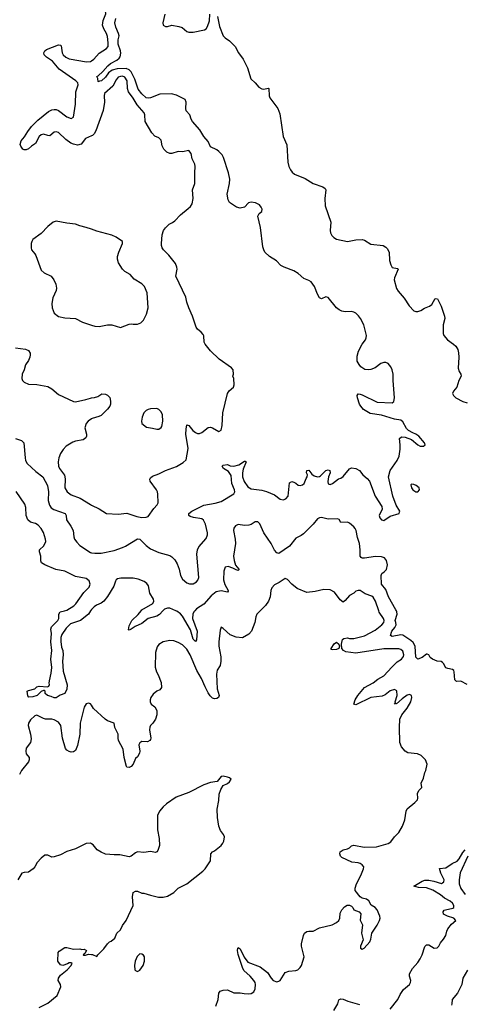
# Model space of a CAD drawing. Header units: inches. Extents: x 2293880 to 2522759, y 823965 to 1006879.
# Tile 285 of 325: x 2479328 to 2483483, y 866327 to 875520. Entities that reach past the tile are written whole.
import ezdxf

# ---------------------------------------------------------------- set-up
doc = ezdxf.new("R2010")
doc.units = ezdxf.units.IN
doc.header["$MEASUREMENT"] = 0
for name, color, linetype in [('C4876', 7, 'Continuous'), ('C4877', 7, 'Continuous'), ('C4886', 7, 'Continuous'), ('C4887', 7, 'Continuous')]:
    doc.layers.add(name, color=color, linetype=linetype)

msp = doc.modelspace()

# ---------------------------------------------------------------- linework, layer by layer
at = {"layer": 'C4876', "color": 5}
for points, elevation in [([(2479991.3, 870000), (2479970, 869969.3), (2479897.3, 869910), (2479801.8, 869878.2), (2479761.6, 869838.4), (2479721.3, 869778.6), (2479713.5, 869750), (2479712.6, 869712.6), (2479720.2, 869660.2), (2479730.2, 869629.9), (2479733.4, 869590), (2479728.9, 869530), (2479736.3, 869436.3), (2479773.4, 869310), (2479770, 869268.7), (2479750, 869229), (2479707.3, 869212.7), (2479670, 869189), (2479650, 869189.2), (2479622, 869202), (2479588, 869210), (2479566, 869230), (2479566, 869250), (2479558, 869258), (2479550, 869258), (2479530, 869248), (2479491.3, 869210), (2479450, 869198.7), (2479415.3, 869195.3), (2479406, 869206), (2479398, 869250), (2479410, 869258), (2479469.1, 869270.9), (2479488.7, 869290), (2479510, 869295.5), (2479588, 869292), (2479602, 869298), (2479608, 869312), (2479604, 869324), (2479606.8, 869346.8), (2479622, 869418), (2479627.8, 869470), (2479620.9, 869550), (2479628.2, 869630), (2479618.6, 869710), (2479624.3, 869790), (2479618.8, 869830), (2479627.1, 869850), (2479685.8, 869910), (2479693.3, 869930), (2479694.2, 869970), (2479707.6, 869990), (2479746.6, 870000)], 40), ([(2480000, 869118.3), (2479990, 869133.2), (2479970, 869139.3), (2479950, 869132.7), (2479930, 869102), (2479894.6, 868950), (2479890.3, 868850), (2479870, 868742), (2479850, 868697.2), (2479830, 868683.7), (2479810, 868680.9), (2479790, 868686.6), (2479770, 868698), (2479756.1, 868716.1), (2479729.8, 868810), (2479711.8, 868930), (2479690, 868961), (2479650, 868982), (2479630, 868987.6), (2479570, 868988.7), (2479550, 868994.2), (2479490, 869024.7), (2479470, 869020.5), (2479430, 868981.6), (2479411.6, 868950), (2479408.9, 868930), (2479429.2, 868850), (2479434.7, 868805.3), (2479428.7, 868770), (2479390, 868718), (2479385.3, 868690), (2479390, 868666), (2479416, 868630), (2479418, 868610), (2479410.8, 868589.2), (2479346, 868510), (2479327.3, 868472.7)], 60), ([(2480000, 867826), (2479990, 867832.3), (2479950, 867826.6), (2479850, 867779.5), (2479770, 867754), (2479710, 867722.9), (2479650, 867702.7), (2479630, 867699), (2479590, 867719.3), (2479562.4, 867717.6), (2479527.7, 867692.3), (2479490.5, 867649.5), (2479470.7, 867610), (2479454.8, 867590), (2479410, 867560.9), (2479370, 867558.4), (2479348.8, 867551.2), (2479310, 867489.3)], 80), ([(2479510, 866296.4), (2479590, 866338.8), (2479679, 866410), (2479713.2, 866490), (2479708.7, 866511.3), (2479689.6, 866550), (2479692.3, 866570), (2479710, 866597.3), (2479771.6, 866648.4), (2479808.7, 866690), (2479818, 866710), (2479810, 866715.3), (2479790, 866713.2), (2479776.8, 866703.2), (2479730.7, 866689.3), (2479710, 866695.3), (2479685.2, 866730), (2479688.7, 866810), (2479696.4, 866823.6), (2479750, 866856), (2479770, 866856), (2479830, 866841), (2479890, 866844.7), (2479910, 866838), (2479930, 866842), (2479954, 866830), (2479938, 866802), (2479922, 866790), (2479924.7, 866784.7), (2479944.7, 866784.7), (2479970, 866794), (2480000, 866792)], 80)]:
    msp.add_lwpolyline(points, dxfattribs=dict(at, elevation=elevation))
at = {"layer": 'C4877', "color": 5}
for points, elevation in [([(2480000, 874434.3), (2479944.7, 874410), (2479903.4, 874356.7), (2479870, 874348.1), (2479830, 874356.7), (2479807, 874367), (2479760.8, 874400.8), (2479690, 874465.8), (2479670, 874473.7), (2479649.6, 874470.4), (2479610, 874435.3), (2479590, 874436.8), (2479550, 874450.6), (2479530, 874445.5), (2479510, 874428.3), (2479475.9, 874364.1), (2479440, 874340), (2479410, 874312.4), (2479390, 874303.1), (2479370, 874303.6), (2479359.3, 874310), (2479338, 874338), (2479334, 874354), (2479343.5, 874390), (2479374, 874426), (2479404, 874476), (2479438.7, 874521.3), (2479497.3, 874582.7), (2479597.1, 874662.9), (2479630, 874677.6), (2479650, 874682.4), (2479670, 874680.5), (2479690, 874670.5), (2479770, 874612), (2479810, 874596.4), (2479830, 874608.2), (2479849.3, 874730), (2479854.3, 874845.7), (2479873.9, 874910), (2479873.3, 874930), (2479853.3, 874950), (2479698.2, 875058.2), (2479633.8, 875133.8), (2479578.9, 875170), (2479558, 875190), (2479553.6, 875210), (2479563.1, 875230), (2479579.2, 875240.8), (2479690, 875285), (2479710, 875281.1), (2479715.1, 875275), (2479724.4, 875210), (2479735.8, 875190), (2479758.2, 875170), (2479790, 875154.2), (2479953.7, 875126.3), (2479990, 875130.2), (2480000, 875136.4)], 60), ([(2480000, 873562.9), (2479950, 873580.7), (2479890, 873594.5), (2479850, 873612), (2479770, 873619.7), (2479670, 873639.8), (2479642, 873630), (2479591.7, 873590), (2479530, 873523.5), (2479452.9, 873467.1), (2479441.6, 873450), (2479435.8, 873430), (2479434.9, 873390), (2479439.5, 873370), (2479470, 873334.4), (2479478.3, 873318.3), (2479530, 873180.5), (2479556.4, 873156.4), (2479624.2, 873124.2), (2479647.7, 873090), (2479664.9, 873050), (2479673.2, 873013.2), (2479670.6, 872990), (2479636.7, 872923.3), (2479628.2, 872870), (2479630.7, 872829.3), (2479650, 872781), (2479690, 872748), (2479750, 872735.5), (2479850, 872730.4), (2479915.6, 872695.6), (2480000, 872667.4)], 80), ([(2479290, 872456.3), (2479382.8, 872442.8), (2479410, 872431.3), (2479424.9, 872404.9), (2479427.7, 872390), (2479423.1, 872370), (2479410, 872338), (2479384.4, 872295.6), (2479370.4, 872250), (2479350.4, 872209.6), (2479348.2, 872170), (2479354.9, 872150), (2479370, 872134.9), (2479410, 872117.4), (2479487.4, 872112.6), (2479590, 872094.4), (2479630, 872071.5), (2479690, 872018.9), (2479830, 871954), (2479850, 871950.4), (2479947.9, 871972.1), (2479990, 871987.3), (2480000, 871988.3)], 60), ([(2480000, 871791.7), (2479969.5, 871770.5), (2479950.3, 871750), (2479938.5, 871710), (2479953.7, 871650), (2479952.4, 871630), (2479945.7, 871614.3), (2479923.1, 871596.9), (2479850, 871585.3), (2479824.3, 871575.7), (2479763.8, 871536.2), (2479734.4, 871505.6), (2479710.3, 871470), (2479695.3, 871430), (2479689, 871390), (2479691.7, 871351.7), (2479699.5, 871330), (2479746.6, 871266.6), (2479753.4, 871233.4), (2479750.2, 871150), (2479772.6, 871110), (2479810, 871082.5), (2479892.9, 871052.9), (2479990, 870992.4), (2480000, 870987.5)], 60), ([(2479290, 871610.4), (2479344, 871590), (2479366.4, 871570), (2479378.9, 871430), (2479384.2, 871404.2), (2479397.2, 871377.2), (2479480.1, 871300.1), (2479545.2, 871250), (2479589.4, 871170), (2479599.2, 871110), (2479594.2, 871030), (2479606, 870986), (2479622.2, 870962.2), (2479646.2, 870946.2), (2479754.4, 870910), (2479761.5, 870890), (2479765.4, 870850), (2479806.3, 870790), (2479827.6, 870750), (2479834.4, 870690), (2479841.5, 870670), (2479861, 870641), (2479890, 870611.2), (2479990, 870545.4), (2480000, 870543.4)], 40), ([(2479746.6, 870000), (2479770, 870006), (2479834.4, 870045.6), (2479853.9, 870066.1), (2479929.3, 870170), (2479977.9, 870222.1), (2479988.3, 870250), (2479979.1, 870279.1), (2479950, 870303.4), (2479850, 870319.9), (2479750, 870371.4), (2479664.9, 870384.9), (2479562.4, 870430), (2479533.5, 870450), (2479527.5, 870467.5), (2479526, 870510), (2479514.3, 870550), (2479513.6, 870570), (2479552.8, 870607.2), (2479571.5, 870648.5), (2479570.7, 870670), (2479551.4, 870731.4), (2479529.9, 870770), (2479501.3, 870801.3), (2479475.1, 870815.1), (2479430, 870827.5), (2479403.9, 870850), (2479388.2, 870890), (2479384.8, 870964.8), (2479375.9, 870995.9), (2479296, 871116)], 40), ([(2480000, 870012.5), (2479991.3, 870000)], 40)]:
    msp.add_lwpolyline(points, dxfattribs=dict(at, elevation=elevation))
at = {"layer": 'C4886', "color": 5}
for points, elevation in [([(2481575.3, 870000), (2481545.3, 869970), (2481535.1, 869944.9), (2481525.7, 869890), (2481494.9, 869810), (2481470, 869781.6), (2481410, 869747.8), (2481350, 869753.5), (2481294.7, 869774.7), (2481230, 869835.3), (2481210, 869848), (2481200.5, 869819.5), (2481188.9, 869710), (2481189.2, 869670), (2481206.7, 869570), (2481209, 869530), (2481200.3, 869490), (2481174.1, 869445.9), (2481166.8, 869410), (2481172.5, 869272.5), (2481193.1, 869210), (2481184.9, 869190), (2481170, 869180.9), (2481150, 869177.4), (2481130, 869185.3), (2481107.7, 869207.7), (2481090, 869234.2), (2481060.8, 869290), (2481027.9, 869370), (2480982.4, 869442.4), (2480921.5, 869590), (2480890, 869643.5), (2480870, 869665.7), (2480850, 869683.5), (2480810, 869704.2), (2480770, 869718.7), (2480730, 869723.5), (2480670, 869712.2), (2480630, 869687), (2480614.4, 869665.6), (2480598.4, 869610), (2480595.3, 869475.3), (2480606.8, 869430), (2480623, 869403), (2480650.4, 869330.4), (2480654.9, 869285.1), (2480637.1, 869262.9), (2480610, 869249.3), (2480577.1, 869222.9), (2480554, 869190), (2480546.8, 869170), (2480546.8, 869150), (2480556, 869130), (2480590, 869104.7), (2480611.3, 869070), (2480611.3, 869030), (2480598, 868990), (2480571.3, 868950), (2480550.7, 868929.3), (2480545.2, 868914.8), (2480540.5, 868890), (2480553.4, 868810), (2480550, 868798), (2480544.7, 868790), (2480521.4, 868778.6), (2480470, 868779), (2480450.8, 868769.2), (2480442.8, 868750), (2480450.3, 868690.3), (2480448.2, 868670), (2480430, 868637.2), (2480410, 868621.2), (2480388.8, 868570), (2480370, 868546.6), (2480350, 868538), (2480330, 868540.9), (2480325.6, 868545.6), (2480305, 868630), (2480294.6, 868710), (2480253, 868790), (2480247.2, 868812.8), (2480247.6, 868850), (2480218, 868910), (2480212.7, 868950), (2480150, 868974.5), (2480128.3, 868988.3), (2480019, 869090), (2480000, 869118.3)], 60), ([(2480666.7, 870000), (2480633.8, 869966.2), (2480610, 869950.7), (2480530, 869927.4), (2480470, 869881.4), (2480406.8, 869853.2), (2480370, 869828.4), (2480350, 869819.3), (2480343.9, 869823.9), (2480350, 869860.7), (2480375.1, 869910), (2480435, 869965), (2480462.1, 870000)], 40), ([(2480964.4, 870000), (2480956.1, 869990), (2480947.3, 869970), (2480943.9, 869930), (2480986.2, 869810), (2480980.4, 869730), (2480970, 869712.7), (2480950, 869734.5), (2480923.3, 869823.3), (2480851, 869951), (2480832.2, 869972.2), (2480796.5, 869996.5), (2480788.4, 870000)], 40), ([(2481162.7, 866310), (2481182.7, 866370), (2481189.5, 866430.5), (2481202, 866450), (2481230, 866458.8), (2481270, 866460.7), (2481330, 866433), (2481390, 866433), (2481426.2, 866426.2), (2481470, 866425.5), (2481491.8, 866428.2), (2481516.6, 866443.4), (2481529.3, 866470), (2481532.6, 866510), (2481527.8, 866530), (2481516.4, 866550), (2481482.2, 866590), (2481423.7, 866643.7), (2481408.9, 866668.9), (2481369.8, 866790.2), (2481364.2, 866830), (2481367.9, 866852.1), (2481370, 866856.3), (2481390, 866845.3), (2481426.1, 866766.1), (2481461.3, 866721.3), (2481576.7, 866676.7), (2481644.5, 866624.5), (2481678.8, 866570), (2481698.4, 866550), (2481730, 866535.8), (2481750, 866541.6), (2481760.9, 866550), (2481810, 866622.8), (2481842.5, 866637.5), (2481910, 866642.8), (2481928, 866650), (2481949, 866670), (2481961.2, 866690), (2481985.2, 866770), (2481961.2, 866870), (2481961.2, 866890), (2481979.3, 866970), (2481989.4, 866990), (2482010, 867004.9), (2482030, 867010.4), (2482070, 867010.6), (2482130, 867042), (2482248, 867070), (2482288.7, 867090), (2482309, 867110), (2482319, 867130), (2482323.1, 867176.9), (2482338, 867210), (2482364.7, 867235.3), (2482389.2, 867250.8), (2482411, 867251), (2482430, 867242), (2482442, 867230), (2482452, 867210), (2482502, 867190), (2482516, 867170), (2482511.2, 867111.1), (2482531.3, 867070), (2482521, 866990), (2482538, 866930), (2482514, 866870), (2482514, 866850), (2482530, 866842), (2482546, 866850), (2482599, 866910), (2482610, 866934), (2482619, 866990), (2482670, 867066.8), (2482691.2, 867108.9), (2482697, 867130), (2482695.1, 867150), (2482669.2, 867210), (2482650, 867229.2), (2482612.5, 867252.5), (2482590, 867294), (2482570, 867309.2), (2482530, 867317.2), (2482510, 867328.7), (2482464, 867390), (2482462.7, 867410), (2482475.1, 867450), (2482516, 867530), (2482540.9, 867590), (2482543.6, 867610), (2482529.6, 867630), (2482510, 867640.3), (2482490, 867647.2), (2482433.2, 867653.2), (2482337.3, 867697.4), (2482326, 867710), (2482318.9, 867730), (2482323.5, 867750), (2482350, 867769.1), (2482390, 867779.7), (2482410, 867789.1), (2482430, 867806.3), (2482450, 867813.2), (2482546.6, 867793.4), (2482662.9, 867797.1), (2482770, 867827.3), (2482797.2, 867842.8), (2482829.7, 867890.3), (2482871.8, 867930), (2482904.5, 867990), (2482927, 868050), (2482939.3, 868130), (2482947.5, 868152.5), (2483021.2, 868210), (2483044.1, 868235.9), (2483049.3, 868250), (2483044.8, 868295.2), (2483058, 868322), (2483085.2, 868350), (2483081.2, 868390), (2483102, 868438), (2483114, 868490), (2483124, 868510), (2483135.3, 868570), (2483119, 868610), (2483079, 868650), (2483044.8, 868664.8), (2482955.1, 868675.1), (2482929.6, 868689.6), (2482896, 868730), (2482882, 868770), (2482877.6, 868910), (2482880.7, 868990), (2482898, 869030), (2482948, 869092), (2482984.5, 869150), (2482993, 869190), (2482989.3, 869210), (2482970, 869219.7), (2482950, 869213.1), (2482901.6, 869178.4), (2482850, 869132.7), (2482843.6, 869136.4), (2482830, 869129), (2482838.6, 869141.4), (2482837, 869150), (2482854.2, 869210), (2482852.2, 869252.2), (2482830, 869264.7), (2482790, 869252.9), (2482743.6, 869216.4), (2482716.2, 869203.8), (2482608.1, 869191.9), (2482470, 869121.2), (2482449.3, 869129.3), (2482462.7, 869170), (2482487.3, 869210), (2482550, 869285.5), (2482630, 869328.5), (2482676.3, 869363.7), (2482730, 869392.8), (2482804.3, 869475.8), (2482856.8, 869523.2), (2482895.6, 869550), (2482913.6, 869573.6), (2482916.4, 869590), (2482910, 869622.7), (2482890, 869639.6), (2482870, 869644.2), (2482730, 869644.9), (2482470, 869606), (2482377.4, 869617.5), (2482353.3, 869630), (2482338, 869650), (2482335.1, 869690), (2482341.2, 869718.8), (2482346.2, 869733.8), (2482357.6, 869742.4), (2482390, 869747.2), (2482410, 869742.2), (2482450, 869742.7), (2482550, 869766.9), (2482650, 869819.1), (2482713.6, 869870), (2482730.6, 869890), (2482732.7, 869910), (2482728.3, 869928.3), (2482688.4, 869988.4), (2482684.3, 870000)], 60), ([(2483510, 869313.6), (2483450, 869342.4), (2483410, 869339.3), (2483394.8, 869354.8), (2483389.3, 869429.3), (2483384, 869444), (2483374, 869454), (2483330, 869461.2), (2483309.6, 869469.6), (2483289.3, 869509.3), (2483279.3, 869519.3), (2483266, 869526), (2483230, 869531.3), (2483186, 869550), (2483164.9, 869564.9), (2483150, 869589.2), (2483136, 869596), (2483130, 869597.2), (2483090, 869566), (2483048.5, 869548.5), (2483029.1, 869569.1), (2483023, 869670), (2483003.7, 869703.7), (2482983.8, 869723.8), (2482910, 869771.8), (2482890, 869775), (2482810, 869759.7), (2482791.8, 869770), (2482805.3, 869810), (2482834.9, 869845.1), (2482844.7, 869870), (2482844.3, 869890), (2482837.3, 869910), (2482854.9, 869970), (2482852.8, 869990), (2482848.4, 870000)], 40), ([(2480000, 866792), (2480010, 866791.3), (2480050, 866774), (2480058, 866790), (2480115.5, 866844.5), (2480148.7, 866890), (2480168.7, 866910), (2480184.7, 866915.3), (2480217.2, 866942.8), (2480235.3, 866990), (2480270, 867022), (2480290, 867062), (2480322, 867110), (2480388.7, 867250), (2480381.2, 867330), (2480390, 867372), (2480410, 867382), (2480430, 867382), (2480470, 867364.7), (2480490, 867364.7), (2480550, 867344.7), (2480627.1, 867327.1), (2480670, 867327.3), (2480710, 867335.5), (2480769.4, 867370), (2480810, 867410.6), (2480890, 867452.2), (2481040.9, 867570), (2481060.9, 867590), (2481110, 867664.7), (2481114, 867730), (2481129, 867750), (2481150, 867760.7), (2481209.7, 867810.3), (2481226.6, 867830), (2481235.1, 867850), (2481240.9, 867890), (2481231.7, 867911.7), (2481205.2, 867950), (2481189.3, 867990.7), (2481176, 868070), (2481174, 868150), (2481189.7, 868230), (2481191.8, 868290), (2481207.3, 868332.7), (2481229.6, 868370.4), (2481270.7, 868389.3), (2481290, 868403.1), (2481305.1, 868430), (2481290, 868441.3), (2481270, 868448), (2481230, 868457), (2481210, 868454.5), (2481173.2, 868406.8), (2481110, 868398), (2481050, 868376), (2480910, 868303.1), (2480790, 868261), (2480701, 868199), (2480667.7, 868170), (2480634.9, 868130), (2480617.1, 868090), (2480615.3, 867955.3), (2480633.2, 867873.2), (2480634, 867810), (2480618.4, 867761.6), (2480610.4, 867749.6), (2480596.1, 867743.9), (2480550, 867752), (2480490, 867743.7), (2480430, 867749), (2480410, 867742), (2480370.9, 867709.1), (2480350, 867702), (2480263.1, 867723.1), (2480210, 867721.2), (2480130, 867729.4), (2480090, 867746.6), (2480053.2, 867770), (2480015.9, 867815.9), (2480000, 867826)], 80), ([(2482790, 866281.5), (2482861.1, 866370), (2482882.5, 866417.5), (2482914.2, 866465.8), (2482970, 866510.4), (2482980.4, 866530), (2482982.6, 866550), (2482971.2, 866590), (2482971.3, 866610), (2482999.6, 866660.4), (2483050, 866717.1), (2483069.7, 866750), (2483089.7, 866790), (2483113.1, 866866.9), (2483130, 866880.5), (2483150, 866881.6), (2483202.8, 866850), (2483230, 866854.3), (2483243.9, 866870), (2483259.6, 866900.4), (2483290, 866934), (2483309.9, 866970), (2483318.4, 867010), (2483327.8, 867030), (2483364.6, 867075.4), (2483402.4, 867110), (2483383.7, 867130), (2483326, 867150), (2483289.7, 867169.7), (2483284.5, 867190), (2483295.6, 867204.4), (2483308.7, 867210), (2483375.6, 867224.4), (2483384.2, 867230), (2483385.3, 867250), (2483373.3, 867270), (2483350, 867288.7), (2483298.4, 867318.4), (2483259.8, 867350), (2483190, 867392.3), (2483130, 867413.1), (2483056, 867415.9), (2483012.7, 867430), (2483090, 867477.6), (2483114.2, 867485.8), (2483150, 867485.6), (2483197.5, 867477.5), (2483270, 867455.6), (2483279.7, 867460.3), (2483290.9, 867469.1), (2483293.8, 867490), (2483263.9, 867550), (2483250, 867596), (2483310, 867599.5), (2483370, 867640.6), (2483415.4, 867664.6), (2483435.6, 867684.4), (2483470, 867744.9), (2483490, 867770.4)], 40), ([(2483516.3, 867710), (2483445.6, 867554.4), (2483434.9, 867490), (2483436, 867450), (2483449, 867409), (2483490, 867352.6)], 40), ([(2483513.4, 866646.6), (2483469.5, 866570), (2483459.2, 866510), (2483419.6, 866430), (2483369, 866370), (2483367.8, 866330), (2483361.9, 866318.1)], 40), ([(2482264, 866270), (2482300.9, 866330), (2482311.9, 866368.1), (2482330, 866377.6), (2482350, 866375.3), (2482395.3, 866355.3), (2482504.3, 866324.3)], 40)]:
    msp.add_lwpolyline(points, dxfattribs=dict(at, elevation=elevation))
for points, elevation in [([(2482250, 869635.3), (2482240.2, 869640.2), (2482239, 869650), (2482267.3, 869692.7), (2482290, 869706.8), (2482312, 869690), (2482316, 869670), (2482310, 869649.4), (2482290, 869640.5)], 60), ([(2480450, 866798), (2480427.5, 866772.5), (2480406, 866730), (2480401, 866690), (2480404.7, 866650), (2480410, 866642), (2480430, 866632), (2480450, 866644.7), (2480481.2, 866690), (2480495.1, 866730), (2480496, 866750), (2480493.2, 866770), (2480484.7, 866784.7), (2480470, 866795.3)], 80)]:
    msp.add_lwpolyline(points, close=True, dxfattribs=dict(at, elevation=elevation))
at = {"layer": 'C4887', "color": 5}
for points, elevation in [([(2480000, 875136.4), (2480021.7, 875150), (2480072.5, 875207.5), (2480140.7, 875250), (2480155.4, 875270), (2480156.6, 875303.4), (2480150, 875361.2), (2480139.2, 875390), (2480113.6, 875433.6), (2480103.8, 875470), (2480108.7, 875511.3), (2480132.9, 875572.9), (2480126.7, 875626.7), (2480128.1, 875690), (2480110, 875716.8), (2480000, 875789.5)], 60), ([(2480683.9, 875570), (2480666.4, 875490), (2480668, 875470), (2480690, 875456.2), (2480710, 875456.8), (2480750, 875469.3), (2480816.6, 875456.6), (2480847.1, 875447.1), (2480890.3, 875410.3), (2480910, 875403.7), (2480950, 875403.8), (2481054.3, 875425.7), (2481070, 875434.7), (2481083.7, 875456.3), (2481100.9, 875510), (2481105.5, 875570)], 40), ([(2481178.1, 875550), (2481196.1, 875456.1), (2481229, 875369), (2481250, 875348.9), (2481290, 875322.6), (2481341.1, 875270), (2481372.8, 875210), (2481416.3, 875150), (2481456.8, 875070), (2481487.9, 874967.9), (2481530.3, 874930), (2481564.2, 874890), (2481590, 874873.8), (2481610, 874870.3), (2481650, 874879.3), (2481655.6, 874875.6), (2481659.4, 874810), (2481666.7, 874790), (2481740.6, 874690), (2481760.6, 874640.6), (2481790.6, 874430), (2481825.6, 874350), (2481833.7, 874190), (2481843.7, 874150), (2481857.6, 874117.6), (2481875, 874095), (2481897.7, 874077.7), (2481995.9, 874035.9), (2482070, 873991), (2482159.7, 873959.7), (2482182.5, 873942.5), (2482188.7, 873930), (2482179.3, 873850), (2482182, 873782), (2482234.4, 873630), (2482229.6, 873550.4), (2482233.3, 873530), (2482246, 873506), (2482265.1, 873485.1), (2482290, 873471.6), (2482390, 873447.4), (2482470, 873465.2), (2482530, 873467.8), (2482550, 873461.1), (2482610, 873424.8), (2482723.8, 873410), (2482750, 873396.3), (2482763.5, 873383.5), (2482781.2, 873350), (2482783.1, 873270), (2482795, 873230), (2482810, 873206.4), (2482857.6, 873197.6), (2482864.4, 873190), (2482831.5, 873110), (2482827.7, 873090), (2482848.9, 873010), (2482863.7, 872983.6), (2482920.8, 872920.8), (2482967.6, 872847.6), (2483010, 872802.3), (2483030, 872794.4), (2483050, 872794.3), (2483075.5, 872804.5), (2483110, 872827.7), (2483156.6, 872843.4), (2483178.9, 872861.1), (2483210, 872916.3), (2483232.8, 872912.8), (2483265.3, 872845.3), (2483298, 872750), (2483299.5, 872730), (2483286.7, 872670), (2483285.6, 872590), (2483291.1, 872570), (2483325, 872530), (2483383.2, 872490), (2483404.4, 872470), (2483421.7, 872441.7), (2483430.2, 872410), (2483432.2, 872370), (2483425.8, 872265.8), (2483433.5, 872233.5), (2483450.4, 872210), (2483454.4, 872190), (2483431.6, 872150), (2483414, 872090), (2483381.3, 872050), (2483371.7, 872030), (2483380.8, 872010), (2483403.6, 871990), (2483470, 871955), (2483510, 871940.8)], 40), ([(2480000, 870543.4), (2480030, 870537.5), (2480090, 870537.4), (2480210, 870563.3), (2480290, 870590.7), (2480317.3, 870602.7), (2480430, 870673.2), (2480450, 870670.2), (2480509.3, 870609.3), (2480550, 870578.9), (2480630, 870544.3), (2480730, 870516.1), (2480750, 870505.5), (2480777.1, 870477.1), (2480799.7, 870439.7), (2480819.6, 870390), (2480829.6, 870330), (2480850, 870296.2), (2480890, 870261), (2480913.9, 870253.9), (2480950, 870253.9), (2480980.2, 870270), (2480992.9, 870287.1), (2481001, 870310), (2480985, 870530), (2480989.8, 870570), (2481002.1, 870597.9), (2481070, 870676.9), (2481082.1, 870710), (2481082.4, 870730), (2481063.9, 870810), (2481046.1, 870846.1), (2481030, 870859.3), (2480951.2, 870871.2), (2480922, 870882), (2480909.4, 870890), (2480909.4, 870910), (2480937.2, 870930), (2481050, 870987.5), (2481154.5, 871005.5), (2481210, 871021.7), (2481328.6, 871091.4), (2481338.3, 871110), (2481337, 871130), (2481310.7, 871190), (2481304.3, 871264.3), (2481279.9, 871299.9), (2481232, 871330), (2481219.3, 871350), (2481230, 871359.1), (2481270, 871366), (2481293.7, 871353.7), (2481330, 871350.2), (2481375.3, 871364.7), (2481430, 871397.1), (2481436.7, 871396.7), (2481446, 871390), (2481417.3, 871322.7), (2481411, 871289), (2481411, 871250), (2481426.3, 871206.3), (2481458.9, 871158.9), (2481490, 871140.5), (2481590, 871125.6), (2481634.4, 871114.4), (2481710, 871081.9), (2481762.3, 871042.3), (2481790, 871036.1), (2481815.4, 871044.6), (2481835.7, 871070), (2481850, 871196.3), (2481870, 871206.7), (2481890, 871203.1), (2481910, 871192.7), (2481930, 871174.4), (2481949.5, 871169.5), (2481970, 871176.9), (2481986.2, 871190), (2482003.8, 871236.2), (2482016, 871250), (2482017.2, 871270), (2482007.3, 871290), (2482010, 871311.3), (2482030, 871314), (2482057.4, 871277.4), (2482081.4, 871261.4), (2482110, 871251.2), (2482130, 871254.4), (2482139.4, 871260.6), (2482190, 871312), (2482210, 871318), (2482226, 871310), (2482228.4, 871290), (2482214.2, 871250), (2482206.9, 871206.9), (2482210, 871185.7), (2482230, 871178.8), (2482252.1, 871187.9), (2482308.7, 871231.3), (2482330, 871240.2), (2482350, 871255.4), (2482410, 871325.2), (2482430, 871334), (2482470, 871330.2), (2482504.9, 871310), (2482534.2, 871270), (2482574.9, 871234.9), (2482596.1, 871210), (2482651.2, 871071.2), (2482713.2, 870973.2), (2482714.4, 870950), (2482688.1, 870890), (2482692.5, 870870), (2482708.6, 870850), (2482730, 870845.1), (2482790, 870884.5), (2482874, 870910), (2482878.2, 870921.8), (2482879.7, 870930), (2482847.7, 870987.7), (2482816.4, 871070), (2482776, 871250), (2482791.2, 871310), (2482857, 871403), (2482874.2, 871445.8), (2482884.2, 871510), (2482884.7, 871550), (2482878, 871610), (2482895.6, 871624.4), (2482930, 871623.1), (2482990, 871600.3), (2483050, 871548.9), (2483070, 871538.9), (2483102.5, 871537.5), (2483116.2, 871550), (2483112, 871570), (2483059, 871630), (2483030, 871650.5), (2483001, 871661), (2482963, 871683), (2482944, 871704), (2482910, 871764.2), (2482890, 871780.6), (2482830, 871790.6), (2482710, 871827), (2482601.8, 871841.8), (2482541.5, 871881.5), (2482517, 871910), (2482505.1, 871930), (2482485.6, 871990), (2482482, 872010), (2482490, 872026), (2482510, 872024), (2482530, 872015.5), (2482668.4, 871948.4), (2482810, 871942.8), (2482825.4, 871954.6), (2482830.4, 871989.5), (2482818.3, 872150), (2482818.5, 872210), (2482810.3, 872250), (2482797.6, 872277.6), (2482770, 872309.9), (2482750, 872319), (2482730, 872319.5), (2482702.2, 872310), (2482650, 872269.1), (2482610, 872252.3), (2482590, 872249.8), (2482554.7, 872254.7), (2482517.3, 872277.3), (2482499, 872299), (2482483.1, 872330), (2482482, 872378), (2482495.4, 872424.6), (2482529.8, 872490), (2482558.4, 872530), (2482567.1, 872550), (2482568.9, 872570), (2482542.7, 872670), (2482513.8, 872730), (2482495.7, 872755.7), (2482470, 872778.7), (2482450, 872788.9), (2482430, 872794), (2482370, 872790.9), (2482338.2, 872798.2), (2482314.5, 872810), (2482289.5, 872830), (2482210, 872925.2), (2482190, 872931.5), (2482150, 872912.3), (2482130, 872922.9), (2482110, 872958), (2482084.3, 873030), (2482051.7, 873071.7), (2482030, 873085), (2481982.3, 873102.3), (2481929.9, 873149.9), (2481890, 873175.2), (2481798.4, 873210), (2481770, 873225.6), (2481726.6, 873266.6), (2481663.4, 873310), (2481620.5, 873350), (2481608.7, 873370), (2481599.8, 873399.8), (2481578.3, 873578.3), (2481554.9, 873685.1), (2481566.6, 873710), (2481591.1, 873730), (2481595.1, 873750), (2481586, 873770), (2481567.8, 873790), (2481530.5, 873809.5), (2481490, 873817.2), (2481468, 873810), (2481430.3, 873769.7), (2481390, 873759.7), (2481353.2, 873770), (2481290, 873813.2), (2481276.9, 873836.9), (2481267.2, 873890), (2481289.8, 873990.2), (2481291.9, 874030), (2481280.5, 874090), (2481232.9, 874233), (2481219.2, 874259.2), (2481189.6, 874289.6), (2481170, 874304.6), (2481112.7, 874332.7), (2481090, 874380.9), (2481050, 874429.7), (2481012.4, 874492.4), (2480941.7, 874570), (2480929.7, 874590), (2480919.2, 874630), (2480885.5, 874670), (2480879.8, 874690), (2480885.2, 874750), (2480873.9, 874773.9), (2480794.6, 874814.7), (2480748, 874828), (2480636.5, 874823.4), (2480550, 874789.5), (2480530, 874786.4), (2480510, 874790.6), (2480470, 874826.1), (2480437.1, 874870), (2480404.4, 874964.4), (2480371.7, 875031.7), (2480352.3, 875052.3), (2480324.8, 875064.9), (2480239, 875061), (2480193.1, 875046.9), (2480158, 875022), (2480130, 874984.2), (2480092.7, 874950), (2480074.6, 874945.4), (2480070, 874939), (2480062, 874942), (2480059, 874970), (2480049, 874990), (2480063.3, 874996.7), (2480104.5, 875035.5), (2480151.3, 875090), (2480176.9, 875110), (2480237, 875143), (2480259.4, 875160.7), (2480267.3, 875172.7), (2480273.3, 875206.7), (2480270.5, 875230), (2480248.7, 875291.3), (2480249.4, 875330), (2480257, 875370), (2480252, 875392), (2480226.6, 875450), (2480218, 875490), (2480228.1, 875530)], 40), ([(2480000, 870987.5), (2480070, 870953.4), (2480141, 870910), (2480250, 870903.7), (2480330, 870911.8), (2480422.3, 870882.3), (2480470, 870871.7), (2480510, 870873.7), (2480530, 870882), (2480583.2, 870956.8), (2480614.6, 870990), (2480623.1, 871010), (2480620.3, 871090), (2480615.5, 871110), (2480605.6, 871130), (2480546.4, 871210), (2480543.5, 871230), (2480550, 871241.3), (2480570, 871258.4), (2480630, 871280.2), (2480690, 871310.2), (2480793, 871347), (2480855.7, 871384.3), (2480883, 871410), (2480904.2, 871515.8), (2480881.2, 871650), (2480882.6, 871697.4), (2480890, 871736), (2480910, 871730.4), (2480945.4, 871685.4), (2480970, 871664.3), (2480990, 871655.9), (2481010, 871655.8), (2481030, 871664), (2481090, 871713), (2481110, 871714.9), (2481130, 871708), (2481190, 871674.8), (2481210, 871686), (2481219.6, 871730), (2481226.3, 871850), (2481271.4, 872028.5), (2481286.5, 872053.5), (2481326, 872090), (2481332, 872110), (2481329.4, 872169.4), (2481321.2, 872190), (2481325.2, 872210), (2481322.7, 872250), (2481309.2, 872270), (2481192.7, 872350), (2481110, 872427.6), (2481060.5, 872490), (2481051.3, 872510), (2481047.7, 872567.7), (2481041.6, 872581.6), (2481023, 872603), (2480990, 872629.5), (2480977, 872650), (2480943.7, 872750), (2480908.3, 872828.3), (2480890, 872882), (2480879.6, 872930), (2480786, 873126), (2480798.7, 873190), (2480797.6, 873210), (2480783.9, 873243.9), (2480721.6, 873321.6), (2480671.6, 873370), (2480659.7, 873390), (2480654.5, 873410), (2480652.7, 873430), (2480660.9, 873510), (2480673.2, 873550), (2480690, 873576), (2480724, 873610), (2480755.1, 873624.9), (2480776.9, 873643.1), (2480830, 873697.3), (2480904, 873756), (2480924.7, 873775.3), (2480938.9, 873801.1), (2480951, 873851), (2480942.9, 873930), (2480963.5, 873990), (2480966, 874010), (2480963.5, 874090), (2480969.7, 874150), (2480965.7, 874170), (2480940.5, 874220.5), (2480929.8, 874269.8), (2480910, 874298), (2480850, 874286.9), (2480810, 874288.2), (2480750, 874271.1), (2480730, 874271), (2480702.9, 874282.9), (2480676.9, 874310), (2480661.2, 874341.1), (2480650, 874396), (2480630, 874416.2), (2480590, 874432.3), (2480562.2, 874462.2), (2480502.4, 874570), (2480498.9, 874630), (2480491.3, 874650), (2480424.8, 874724.8), (2480390, 874785.6), (2480346.1, 874846.1), (2480337.1, 874877.1), (2480331.4, 874950), (2480310, 874982), (2480290, 874990.8), (2480270, 874990.4), (2480250, 874981.5), (2480230, 874958), (2480200, 874900), (2480121.5, 874830), (2480117.6, 874810), (2480120.3, 874750), (2480108.7, 874671.3), (2480039.6, 874480.4), (2480025.4, 874454.6), (2480010, 874438.7), (2480000, 874434.3)], 60), ([(2480000, 872667.4), (2480030, 872657.3), (2480070, 872654), (2480150, 872670.6), (2480190, 872670.6), (2480270, 872644.9), (2480350, 872677.3), (2480370, 872681), (2480390, 872676), (2480430, 872676), (2480462, 872690), (2480485.6, 872714.4), (2480514, 872770), (2480529.3, 872830.7), (2480519.3, 872970), (2480494, 873030), (2480470, 873054), (2480397.3, 873097.4), (2480359.6, 873139.6), (2480309.7, 873170), (2480288.3, 873190), (2480251.4, 873250), (2480242.3, 873282.3), (2480242.4, 873310), (2480254.3, 873350), (2480289.3, 873430), (2480289, 873450), (2480228.7, 873490), (2480190, 873509.3), (2480050, 873545.1), (2480000, 873562.9)], 80), ([(2480000, 871988.3), (2480029, 871991), (2480058, 872002), (2480094.6, 872025.4), (2480130, 872022.8), (2480150, 872014), (2480170, 871990.8), (2480176.7, 871956.7), (2480176.5, 871930), (2480170.3, 871910), (2480150, 871883.6), (2480090, 871825.6), (2480066.8, 871813.2), (2480004.9, 871795.1), (2480000, 871791.7)], 60), ([(2482848.4, 870000), (2482844, 870010), (2482774.3, 870130), (2482750, 870199.7), (2482708.3, 870250), (2482704.9, 870330), (2482711.3, 870350), (2482735.6, 870364.4), (2482754.4, 870385.6), (2482764.8, 870430), (2482757, 870470), (2482735.7, 870495.7), (2482710, 870505.4), (2482653.1, 870506.9), (2482550, 870491.2), (2482530, 870492.5), (2482519.3, 870499.3), (2482510.6, 870510.7), (2482511, 870570), (2482503.4, 870630), (2482485.1, 870685.1), (2482472.1, 870750), (2482461.6, 870770), (2482450, 870786), (2482410, 870818.4), (2482390, 870829.4), (2482330, 870826.6), (2482313.3, 870853.3), (2482299.2, 870859.2), (2482210, 870855.5), (2482150, 870870.4), (2482130, 870868.4), (2482110, 870858), (2482071.1, 870808.9), (2481980.6, 870719.4), (2481957.9, 870702.2), (2481910, 870679.1), (2481850, 870604.1), (2481750, 870535.6), (2481730, 870541), (2481710, 870567.1), (2481676.8, 870630), (2481608.4, 870728.4), (2481572.4, 870812.5), (2481553.1, 870830), (2481530, 870829.9), (2481492.7, 870807.3), (2481470, 870799.4), (2481430, 870795.5), (2481370, 870806.1), (2481344.8, 870795.2), (2481329.1, 870770.9), (2481325.6, 870750), (2481342, 870670), (2481345.2, 870630), (2481325.7, 870510), (2481332.2, 870470), (2481345.9, 870425.9), (2481377.1, 870390), (2481375.6, 870384.4), (2481370, 870377.2), (2481350, 870382.4), (2481319.8, 870399.8), (2481275.5, 870415.5), (2481250, 870407.7), (2481236.8, 870370), (2481234, 870290), (2481246, 870246), (2481276.9, 870190), (2481276.5, 870183.5), (2481270, 870175.1), (2481210, 870186.1), (2481163.8, 870176.2), (2481119.1, 870140.9), (2481050, 870061.8), (2480980.4, 870019.6), (2480964.4, 870000)], 40), ([(2480462.1, 870000), (2480470, 870010.2), (2480572.3, 870067.7), (2480583, 870090), (2480578.9, 870110), (2480545.8, 870165.8), (2480533.5, 870233.5), (2480516.3, 870256.3), (2480492.8, 870272.8), (2480436.5, 870296.5), (2480390, 870305.1), (2480273.4, 870306.6), (2480241, 870299), (2480229.6, 870290.3), (2480223.1, 870276.9), (2480209.4, 870230), (2480150, 870134.6), (2480115.2, 870090), (2480090, 870073.4), (2480046.1, 870053.9), (2480023.2, 870036.8), (2480003, 870016.9), (2480000, 870012.5)], 40), ([(2482684.3, 870000), (2482652.7, 870090), (2482630, 870128.7), (2482618, 870138), (2482558, 870158), (2482510, 870189.3), (2482490, 870189.3), (2482470, 870182.7), (2482450, 870166), (2482410, 870144), (2482370, 870097.2), (2482350, 870081.2), (2482322, 870102), (2482270, 870174), (2482230, 870196), (2482170, 870199.5), (2482090, 870181.6), (2482010, 870172.3), (2481922.7, 870210), (2481872.3, 870250), (2481830, 870294), (2481810, 870301.2), (2481754.2, 870265.8), (2481710, 870244.5), (2481684, 870215.9), (2481674.6, 870190), (2481668.8, 870130), (2481653.4, 870090), (2481625.3, 870050), (2481575.3, 870000)], 60), ([(2480788.4, 870000), (2480730, 870025.6), (2480710, 870025.8), (2480683.1, 870016.9), (2480666.7, 870000)], 40)]:
    msp.add_lwpolyline(points, dxfattribs=dict(at, elevation=elevation))
for points, elevation in [([(2480609.1, 871889.1), (2480550, 871885.2), (2480530, 871881.2), (2480511.3, 871870), (2480490, 871848.7), (2480474, 871810), (2480465.5, 871770), (2480471, 871750), (2480514.4, 871714.4), (2480570, 871707.3), (2480610, 871696), (2480630, 871696), (2480650, 871711), (2480657.2, 871722.8), (2480667.3, 871770), (2480662, 871830), (2480650, 871859), (2480630, 871879)], 80), ([(2482990, 871182), (2482983.5, 871176.5), (2482988, 871150), (2483003, 871130), (2483030, 871110.4), (2483050, 871110.4), (2483065.4, 871130), (2483060.4, 871150), (2483033, 871170), (2483010, 871178.7)], 40)]:
    msp.add_lwpolyline(points, close=True, dxfattribs=dict(at, elevation=elevation))

doc.saveas('drawing.dxf')
